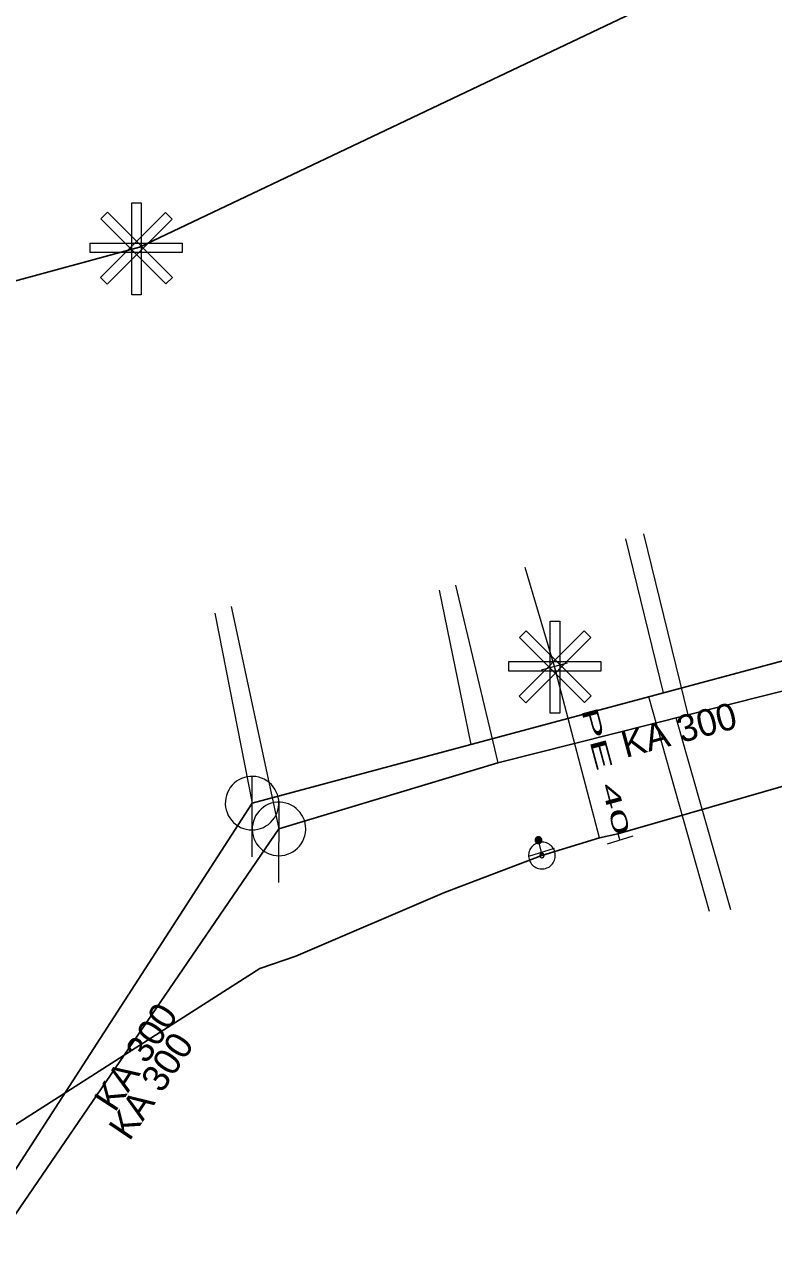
# Model space of a CAD drawing. Extents: x -809028 to -807737, y -990545 to -989489.
# Drawn here: x -808674.21 to -808646.26, y -989753.16 to -989706.95 of the extents above; entities that cross this region are included whole.
import ezdxf

# ---------------------------------------------------------------- set-up
doc = ezdxf.new("R2010")
doc.units = 0
doc.header["$LTSCALE"] = 0.32
for name, color, linetype, lineweight in [('1', 7, 'Continuous', 13), ('11', 7, 'Continuous', 13), ('12', 7, 'Continuous', 13), ('13', 7, 'Continuous', 13), ('14', 7, 'Continuous', 25), ('17', 7, 'Continuous', 25), ('22', 7, 'Continuous', 13), ('34', 7, 'Continuous', 13), ('47', 7, 'Continuous', 13), ('9', 7, 'Continuous', 13)]:
    doc.layers.add(name, color=color, linetype=linetype, lineweight=lineweight)

msp = doc.modelspace()

# ---------------------------------------------------------------- linework, layer by layer
at = {"layer": '11'}
for p, q in [((-808651.783, -989726.151), (-808650.377, -989731.9)), ((-808651.106, -989725.966), (-808649.448, -989732.719)), ((-808658.741, -989728.059), (-808657.549, -989733.824)), ((-808658.125, -989727.875), (-808656.543, -989734.509)), ((-808667.115, -989728.921), (-808665.723, -989736.017)), ((-808666.499, -989728.675), (-808664.717, -989736.982)), ((-808648.643, -989740.066), (-808650.91, -989732.043)), ((-808647.843, -989740.004), (-808649.883, -989732.829))]:
    msp.add_line(p, q, dxfattribs=at)
at = {"layer": '12'}
for points in [[(-808670.215, -989713.599), (-808669.865, -989713.599), (-808669.865, -989717.034), (-808670.215, -989717.034)], [(-808668.949, -989713.963), (-808668.701, -989714.211), (-808671.13, -989716.64), (-808671.377, -989716.392)], [(-808671.368, -989714.202), (-808671.121, -989713.954), (-808668.692, -989716.383), (-808668.939, -989716.631)], [(-808668.331, -989715.108), (-808668.331, -989715.458), (-808671.766, -989715.458), (-808671.766, -989715.108)], [(-808654.588, -989729.225), (-808654.238, -989729.225), (-808654.238, -989732.66), (-808654.588, -989732.66)], [(-808653.322, -989729.589), (-808653.074, -989729.837), (-808655.503, -989732.266), (-808655.75, -989732.018)], [(-808655.741, -989729.828), (-808655.494, -989729.58), (-808653.065, -989732.009), (-808653.312, -989732.257)], [(-808652.704, -989730.734), (-808652.704, -989731.084), (-808656.139, -989731.084), (-808656.139, -989730.734)]]:
    msp.add_lwpolyline(points, close=True, dxfattribs=at)
at = {"layer": '13'}
msp.add_lwpolyline([(-808652.748, -989737.315), (-808654.43, -989730.91), (-808655.528, -989727.222)], dxfattribs=at)
at = {"layer": '14'}
for p, q in [((-808665.723, -989736.017), (-808633.069, -989727.257)), ((-808676.035, -989751.988), (-808665.723, -989736.017)), ((-808675.783, -989753.162), (-808664.717, -989736.982))]:
    msp.add_line(p, q, dxfattribs=at)
at = {"layer": '14', "lineweight": 13}
msp.add_line((-808652.064, -989737.158), (-808651.989, -989737.399), dxfattribs=at)
at = {"layer": '14'}
msp.add_lwpolyline([(-808664.717, -989736.982), (-808656.543, -989734.509), (-808632.272, -989728.388)], dxfattribs=at)
at = {"layer": '14', "lineweight": 13}
msp.add_lwpolyline([(-808654.901, -989737.974), (-808654.92, -989737.859), (-808655.03, -989737.399)], dxfattribs=at)
at = {"layer": '17'}
for points in [[(-808462.359, -989745.649), (-808463.609, -989745.59), (-808609.824, -989686.686), (-808669.927, -989715.25), (-808715.085, -989727.543), (-808715.98, -989727.807)], [(-808612.572, -989726.644), (-808622.36, -989728.852), (-808629.754, -989730.875), (-808636.721, -989732.898), (-808644.599, -989735.007), (-808652.064, -989737.158), (-808652.748, -989737.315), (-808654.901, -989737.974)], [(-808654.901, -989737.974), (-808658.532, -989739.357), (-808664.09, -989741.73), (-808665.429, -989742.193), (-808676.096, -989748.998), (-808682.329, -989750.202), (-808694.08, -989752.483)]]:
    msp.add_lwpolyline(points, dxfattribs=at)
at = {"layer": '22'}
for p, q in [((-808665.723, -989738.017), (-808665.722, -989735.017)), ((-808664.717, -989738.982), (-808664.716, -989735.982))]:
    msp.add_line(p, q, dxfattribs=at)
for points in [[(-808664.723, -989736.017), (-808664.728, -989735.908), (-808664.746, -989735.8), (-808664.776, -989735.694), (-808664.816, -989735.593), (-808664.868, -989735.496), (-808664.93, -989735.406), (-808665.002, -989735.323), (-808665.082, -989735.249), (-808665.17, -989735.183), (-808665.264, -989735.128), (-808665.364, -989735.083), (-808665.469, -989735.05), (-808665.576, -989735.028), (-808665.685, -989735.018), (-808665.795, -989735.02), (-808665.903, -989735.034), (-808666.01, -989735.059), (-808666.113, -989735.096), (-808666.211, -989735.145), (-808666.303, -989735.203), (-808666.389, -989735.272), (-808666.466, -989735.349), (-808666.535, -989735.435), (-808666.594, -989735.527), (-808666.642, -989735.625), (-808666.679, -989735.728), (-808666.705, -989735.835), (-808666.719, -989735.943), (-808666.722, -989736.053), (-808666.712, -989736.162), (-808666.691, -989736.269), (-808666.657, -989736.373), (-808666.613, -989736.473), (-808666.558, -989736.568), (-808666.492, -989736.656), (-808666.418, -989736.736), (-808666.335, -989736.808), (-808666.245, -989736.87), (-808666.149, -989736.922), (-808666.047, -989736.963), (-808665.942, -989736.993), (-808665.834, -989737.011), (-808665.724, -989737.017), (-808665.615, -989737.011), (-808665.507, -989736.993), (-808665.402, -989736.964), (-808665.3, -989736.923), (-808665.203, -989736.871), (-808665.113, -989736.809), (-808665.03, -989736.738), (-808664.955, -989736.658), (-808664.89, -989736.57), (-808664.834, -989736.476), (-808664.79, -989736.376), (-808664.756, -989736.272), (-808664.734, -989736.164), (-808664.724, -989736.055)], [(-808663.717, -989736.982), (-808663.722, -989736.873), (-808663.74, -989736.765), (-808663.77, -989736.659), (-808663.81, -989736.558), (-808663.862, -989736.461), (-808663.924, -989736.371), (-808663.996, -989736.288), (-808664.076, -989736.214), (-808664.164, -989736.148), (-808664.258, -989736.093), (-808664.358, -989736.048), (-808664.463, -989736.015), (-808664.57, -989735.993), (-808664.679, -989735.983), (-808664.789, -989735.985), (-808664.897, -989735.999), (-808665.004, -989736.024), (-808665.107, -989736.061), (-808665.205, -989736.11), (-808665.297, -989736.168), (-808665.383, -989736.237), (-808665.46, -989736.314), (-808665.529, -989736.4), (-808665.588, -989736.492), (-808665.636, -989736.59), (-808665.673, -989736.693), (-808665.699, -989736.8), (-808665.713, -989736.908), (-808665.716, -989737.018), (-808665.706, -989737.127), (-808665.685, -989737.234), (-808665.651, -989737.338), (-808665.607, -989737.438), (-808665.552, -989737.533), (-808665.486, -989737.621), (-808665.412, -989737.701), (-808665.329, -989737.773), (-808665.239, -989737.835), (-808665.143, -989737.887), (-808665.041, -989737.928), (-808664.936, -989737.958), (-808664.828, -989737.976), (-808664.718, -989737.982), (-808664.609, -989737.976), (-808664.501, -989737.958), (-808664.396, -989737.929), (-808664.294, -989737.888), (-808664.197, -989737.836), (-808664.107, -989737.774), (-808664.024, -989737.703), (-808663.949, -989737.623), (-808663.884, -989737.535), (-808663.828, -989737.441), (-808663.784, -989737.341), (-808663.75, -989737.237), (-808663.728, -989737.129), (-808663.718, -989737.02)]]:
    msp.add_lwpolyline(points, close=True, dxfattribs=at)
at = {"layer": '34'}
for p, q in [((-808654.913, -989731.038), (-808653.946, -989730.782)), ((-808651.511, -989737.25), (-808652.466, -989737.546)), ((-808654.443, -989737.708), (-808655.397, -989738.008))]:
    msp.add_line(p, q, dxfattribs=at)
at = {"layer": '47'}
for points in [[(-808654.419, -989737.838), (-808654.436, -989737.789), (-808654.458, -989737.741), (-808654.485, -989737.697), (-808654.515, -989737.655), (-808654.551, -989737.616), (-808654.591, -989737.581), (-808654.634, -989737.552), (-808654.679, -989737.526), (-808654.727, -989737.505), (-808654.777, -989737.489), (-808654.829, -989737.479), (-808654.881, -989737.475), (-808654.933, -989737.475), (-808654.985, -989737.481), (-808655.036, -989737.492), (-808655.085, -989737.509), (-808655.133, -989737.531), (-808655.178, -989737.558), (-808655.219, -989737.588), (-808655.258, -989737.624), (-808655.293, -989737.664), (-808655.323, -989737.707), (-808655.349, -989737.752), (-808655.37, -989737.8), (-808655.385, -989737.85), (-808655.395, -989737.902), (-808655.4, -989737.954), (-808655.399, -989738.006), (-808655.393, -989738.058), (-808655.382, -989738.109), (-808655.365, -989738.158), (-808655.343, -989738.206), (-808655.317, -989738.251), (-808655.286, -989738.292), (-808655.25, -989738.331), (-808655.211, -989738.366), (-808655.168, -989738.397), (-808655.122, -989738.422), (-808655.074, -989738.443), (-808655.024, -989738.458), (-808654.972, -989738.468), (-808654.921, -989738.474), (-808654.868, -989738.472), (-808654.816, -989738.466), (-808654.765, -989738.455), (-808654.716, -989738.438), (-808654.668, -989738.416), (-808654.624, -989738.39), (-808654.582, -989738.359), (-808654.543, -989738.323), (-808654.508, -989738.284), (-808654.478, -989738.241), (-808654.453, -989738.196), (-808654.432, -989738.147), (-808654.416, -989738.097), (-808654.406, -989738.045), (-808654.401, -989737.994), (-808654.402, -989737.941), (-808654.408, -989737.889)], [(-808654.822, -989737.951), (-808654.824, -989737.943), (-808654.828, -989737.936), (-808654.832, -989737.928), (-808654.837, -989737.921), (-808654.843, -989737.915), (-808654.85, -989737.909), (-808654.857, -989737.904), (-808654.864, -989737.9), (-808654.872, -989737.897), (-808654.88, -989737.894), (-808654.889, -989737.892), (-808654.898, -989737.892), (-808654.906, -989737.892), (-808654.914, -989737.892), (-808654.923, -989737.895), (-808654.931, -989737.897), (-808654.938, -989737.901), (-808654.946, -989737.905), (-808654.953, -989737.91), (-808654.959, -989737.916), (-808654.965, -989737.923), (-808654.97, -989737.93), (-808654.974, -989737.937), (-808654.978, -989737.945), (-808654.98, -989737.953), (-808654.982, -989737.962), (-808654.982, -989737.971), (-808654.982, -989737.979), (-808654.982, -989737.987), (-808654.979, -989737.996), (-808654.977, -989738.004), (-808654.973, -989738.011), (-808654.969, -989738.019), (-808654.964, -989738.026), (-808654.958, -989738.032), (-808654.952, -989738.038), (-808654.944, -989738.043), (-808654.937, -989738.047), (-808654.929, -989738.051), (-808654.921, -989738.053), (-808654.912, -989738.055), (-808654.903, -989738.055), (-808654.895, -989738.055), (-808654.887, -989738.055), (-808654.878, -989738.052), (-808654.87, -989738.05), (-808654.863, -989738.046), (-808654.855, -989738.042), (-808654.848, -989738.037), (-808654.842, -989738.031), (-808654.836, -989738.025), (-808654.831, -989738.017), (-808654.827, -989738.01), (-808654.824, -989738.002), (-808654.821, -989737.994), (-808654.819, -989737.985), (-808654.819, -989737.976), (-808654.819, -989737.968), (-808654.819, -989737.96)]]:
    msp.add_lwpolyline(points, close=True, dxfattribs=at)
at = {"layer": '9'}
for points in [[(-808655.156, -989737.399), (-808655.156, -989737.412), (-808655.154, -989737.425), (-808655.151, -989737.438), (-808655.146, -989737.45), (-808655.14, -989737.462), (-808655.133, -989737.473), (-808655.125, -989737.483), (-808655.115, -989737.493), (-808655.105, -989737.501), (-808655.094, -989737.508), (-808655.082, -989737.514), (-808655.07, -989737.519), (-808655.057, -989737.522), (-808655.044, -989737.524), (-808655.031, -989737.526), (-808655.018, -989737.525), (-808655.005, -989737.523), (-808654.992, -989737.52), (-808654.98, -989737.515), (-808654.968, -989737.509), (-808654.957, -989737.502), (-808654.947, -989737.494), (-808654.937, -989737.484), (-808654.929, -989737.474), (-808654.922, -989737.463), (-808654.916, -989737.451), (-808654.911, -989737.439), (-808654.908, -989737.426), (-808654.906, -989737.413), (-808654.904, -989737.4), (-808654.905, -989737.387), (-808654.907, -989737.374), (-808654.91, -989737.361), (-808654.915, -989737.349), (-808654.921, -989737.337), (-808654.928, -989737.326), (-808654.936, -989737.316), (-808654.946, -989737.306), (-808654.956, -989737.298), (-808654.967, -989737.291), (-808654.979, -989737.285), (-808654.991, -989737.28), (-808655.004, -989737.277), (-808655.017, -989737.275), (-808655.03, -989737.274), (-808655.043, -989737.274), (-808655.056, -989737.276), (-808655.069, -989737.279), (-808655.081, -989737.284), (-808655.093, -989737.29), (-808655.104, -989737.297), (-808655.114, -989737.305), (-808655.124, -989737.315), (-808655.132, -989737.325), (-808655.139, -989737.336), (-808655.145, -989737.348), (-808655.15, -989737.36), (-808655.153, -989737.373), (-808655.155, -989737.386)], [(-808655.136, -989737.399), (-808655.137, -989737.41), (-808655.135, -989737.421), (-808655.132, -989737.432), (-808655.128, -989737.442), (-808655.123, -989737.452), (-808655.117, -989737.461), (-808655.11, -989737.47), (-808655.102, -989737.478), (-808655.093, -989737.485), (-808655.084, -989737.491), (-808655.074, -989737.496), (-808655.064, -989737.5), (-808655.053, -989737.503), (-808655.042, -989737.506), (-808655.031, -989737.506), (-808655.02, -989737.506), (-808655.009, -989737.504), (-808654.998, -989737.501), (-808654.988, -989737.497), (-808654.978, -989737.492), (-808654.969, -989737.486), (-808654.96, -989737.479), (-808654.952, -989737.471), (-808654.945, -989737.462), (-808654.939, -989737.453), (-808654.934, -989737.443), (-808654.93, -989737.433), (-808654.927, -989737.422), (-808654.925, -989737.411), (-808654.924, -989737.4), (-808654.924, -989737.389), (-808654.926, -989737.378), (-808654.929, -989737.367), (-808654.933, -989737.357), (-808654.938, -989737.347), (-808654.944, -989737.338), (-808654.951, -989737.329), (-808654.959, -989737.321), (-808654.968, -989737.314), (-808654.977, -989737.308), (-808654.987, -989737.303), (-808654.997, -989737.299), (-808655.008, -989737.296), (-808655.019, -989737.294), (-808655.03, -989737.294), (-808655.041, -989737.293), (-808655.052, -989737.295), (-808655.063, -989737.298), (-808655.073, -989737.302), (-808655.083, -989737.307), (-808655.092, -989737.313), (-808655.101, -989737.32), (-808655.109, -989737.328), (-808655.116, -989737.337), (-808655.122, -989737.346), (-808655.127, -989737.356), (-808655.131, -989737.366), (-808655.134, -989737.377), (-808655.136, -989737.388)], [(-808655.117, -989737.399), (-808655.117, -989737.408), (-808655.116, -989737.417), (-808655.113, -989737.426), (-808655.11, -989737.434), (-808655.106, -989737.442), (-808655.101, -989737.45), (-808655.095, -989737.457), (-808655.089, -989737.463), (-808655.082, -989737.469), (-808655.074, -989737.474), (-808655.066, -989737.478), (-808655.058, -989737.481), (-808655.049, -989737.484), (-808655.04, -989737.485), (-808655.031, -989737.487), (-808655.022, -989737.486), (-808655.013, -989737.485), (-808655.004, -989737.482), (-808654.996, -989737.479), (-808654.988, -989737.475), (-808654.98, -989737.47), (-808654.973, -989737.464), (-808654.967, -989737.458), (-808654.961, -989737.451), (-808654.956, -989737.443), (-808654.952, -989737.435), (-808654.949, -989737.427), (-808654.946, -989737.418), (-808654.945, -989737.409), (-808654.943, -989737.4), (-808654.944, -989737.391), (-808654.945, -989737.382), (-808654.948, -989737.373), (-808654.951, -989737.365), (-808654.955, -989737.357), (-808654.96, -989737.349), (-808654.966, -989737.342), (-808654.972, -989737.336), (-808654.979, -989737.33), (-808654.987, -989737.325), (-808654.995, -989737.321), (-808655.003, -989737.318), (-808655.012, -989737.315), (-808655.021, -989737.314), (-808655.03, -989737.313), (-808655.039, -989737.313), (-808655.048, -989737.314), (-808655.057, -989737.317), (-808655.065, -989737.32), (-808655.073, -989737.324), (-808655.081, -989737.329), (-808655.088, -989737.335), (-808655.094, -989737.341), (-808655.1, -989737.348), (-808655.105, -989737.356), (-808655.109, -989737.364), (-808655.112, -989737.372), (-808655.115, -989737.381), (-808655.116, -989737.39)], [(-808655.097, -989737.399), (-808655.097, -989737.406), (-808655.096, -989737.413), (-808655.095, -989737.42), (-808655.092, -989737.426), (-808655.089, -989737.432), (-808655.085, -989737.438), (-808655.081, -989737.444), (-808655.076, -989737.449), (-808655.07, -989737.453), (-808655.064, -989737.457), (-808655.058, -989737.46), (-808655.052, -989737.463), (-808655.045, -989737.464), (-808655.038, -989737.467), (-808655.031, -989737.467), (-808655.024, -989737.467), (-808655.017, -989737.465), (-808655.01, -989737.464), (-808655.004, -989737.461), (-808654.997, -989737.458), (-808654.992, -989737.454), (-808654.986, -989737.45), (-808654.981, -989737.445), (-808654.977, -989737.439), (-808654.973, -989737.433), (-808654.97, -989737.427), (-808654.967, -989737.421), (-808654.965, -989737.414), (-808654.964, -989737.407), (-808654.963, -989737.4), (-808654.963, -989737.393), (-808654.964, -989737.386), (-808654.966, -989737.379), (-808654.969, -989737.373), (-808654.972, -989737.366), (-808654.976, -989737.361), (-808654.98, -989737.355), (-808654.985, -989737.35), (-808654.991, -989737.346), (-808654.996, -989737.342), (-808655.003, -989737.339), (-808655.009, -989737.336), (-808655.016, -989737.334), (-808655.023, -989737.333), (-808655.03, -989737.333), (-808655.037, -989737.333), (-808655.044, -989737.333), (-808655.051, -989737.335), (-808655.057, -989737.338), (-808655.063, -989737.341), (-808655.069, -989737.345), (-808655.075, -989737.349), (-808655.08, -989737.354), (-808655.084, -989737.36), (-808655.088, -989737.365), (-808655.091, -989737.372), (-808655.094, -989737.378), (-808655.095, -989737.385), (-808655.097, -989737.392)], [(-808655.077, -989737.399), (-808655.077, -989737.404), (-808655.077, -989737.409), (-808655.076, -989737.414), (-808655.074, -989737.418), (-808655.072, -989737.423), (-808655.069, -989737.427), (-808655.066, -989737.43), (-808655.062, -989737.434), (-808655.059, -989737.437), (-808655.055, -989737.44), (-808655.05, -989737.442), (-808655.046, -989737.444), (-808655.041, -989737.445), (-808655.036, -989737.447), (-808655.031, -989737.447), (-808655.026, -989737.447), (-808655.021, -989737.446), (-808655.016, -989737.445), (-808655.012, -989737.443), (-808655.007, -989737.441), (-808655.003, -989737.438), (-808654.999, -989737.435), (-808654.996, -989737.431), (-808654.993, -989737.428), (-808654.99, -989737.424), (-808654.988, -989737.419), (-808654.986, -989737.415), (-808654.985, -989737.41), (-808654.984, -989737.405), (-808654.983, -989737.4), (-808654.983, -989737.395), (-808654.984, -989737.39), (-808654.985, -989737.385), (-808654.987, -989737.381), (-808654.989, -989737.376), (-808654.992, -989737.372), (-808654.995, -989737.368), (-808654.998, -989737.365), (-808655.002, -989737.362), (-808655.006, -989737.359), (-808655.011, -989737.357), (-808655.015, -989737.355), (-808655.02, -989737.354), (-808655.025, -989737.353), (-808655.03, -989737.353), (-808655.035, -989737.353), (-808655.04, -989737.354), (-808655.045, -989737.354), (-808655.049, -989737.356), (-808655.054, -989737.358), (-808655.058, -989737.361), (-808655.061, -989737.364), (-808655.065, -989737.367), (-808655.068, -989737.371), (-808655.071, -989737.375), (-808655.073, -989737.38), (-808655.075, -989737.384), (-808655.076, -989737.389), (-808655.077, -989737.394)], [(-808655.057, -989737.399), (-808655.057, -989737.402), (-808655.058, -989737.405), (-808655.057, -989737.407), (-808655.056, -989737.41), (-808655.055, -989737.413), (-808655.053, -989737.415), (-808655.051, -989737.417), (-808655.049, -989737.419), (-808655.047, -989737.421), (-808655.045, -989737.423), (-808655.042, -989737.425), (-808655.039, -989737.426), (-808655.037, -989737.426), (-808655.034, -989737.427), (-808655.031, -989737.427), (-808655.028, -989737.427), (-808655.025, -989737.427), (-808655.022, -989737.426), (-808655.02, -989737.425), (-808655.017, -989737.424), (-808655.015, -989737.422), (-808655.012, -989737.42), (-808655.01, -989737.418), (-808655.009, -989737.416), (-808655.007, -989737.414), (-808655.006, -989737.411), (-808655.004, -989737.408), (-808655.004, -989737.406), (-808655.003, -989737.403), (-808655.002, -989737.4), (-808655.003, -989737.397), (-808655.003, -989737.394), (-808655.004, -989737.391), (-808655.005, -989737.389), (-808655.006, -989737.386), (-808655.008, -989737.384), (-808655.009, -989737.381), (-808655.011, -989737.379), (-808655.014, -989737.378), (-808655.016, -989737.376), (-808655.019, -989737.375), (-808655.021, -989737.374), (-808655.024, -989737.373), (-808655.027, -989737.373), (-808655.03, -989737.372), (-808655.033, -989737.373), (-808655.036, -989737.372), (-808655.038, -989737.374), (-808655.041, -989737.374), (-808655.044, -989737.375), (-808655.046, -989737.377), (-808655.048, -989737.378), (-808655.05, -989737.38), (-808655.052, -989737.383), (-808655.054, -989737.385), (-808655.055, -989737.388), (-808655.056, -989737.39), (-808655.057, -989737.393), (-808655.057, -989737.396)], [(-808655.038, -989737.399), (-808655.038, -989737.401), (-808655.038, -989737.401), (-808655.037, -989737.401), (-808655.037, -989737.403), (-808655.038, -989737.404), (-808655.036, -989737.404), (-808655.036, -989737.404), (-808655.036, -989737.406), (-808655.036, -989737.406), (-808655.035, -989737.407), (-808655.033, -989737.407), (-808655.033, -989737.407), (-808655.033, -989737.408), (-808655.031, -989737.408), (-808655.031, -989737.408), (-808655.03, -989737.408), (-808655.029, -989737.408), (-808655.029, -989737.407), (-808655.028, -989737.407), (-808655.026, -989737.407), (-808655.026, -989737.406), (-808655.026, -989737.406), (-808655.025, -989737.405), (-808655.025, -989737.405), (-808655.023, -989737.404), (-808655.023, -989737.403), (-808655.022, -989737.402), (-808655.022, -989737.402), (-808655.022, -989737.401), (-808655.022, -989737.4), (-808655.022, -989737.399), (-808655.022, -989737.398), (-808655.022, -989737.398), (-808655.023, -989737.397), (-808655.023, -989737.396), (-808655.024, -989737.395), (-808655.024, -989737.395), (-808655.025, -989737.394), (-808655.025, -989737.394), (-808655.026, -989737.393), (-808655.027, -989737.393), (-808655.028, -989737.392), (-808655.028, -989737.392), (-808655.029, -989737.392), (-808655.03, -989737.392), (-808655.031, -989737.392), (-808655.032, -989737.392), (-808655.032, -989737.392), (-808655.033, -989737.393), (-808655.034, -989737.392), (-808655.035, -989737.394), (-808655.035, -989737.394), (-808655.036, -989737.394), (-808655.036, -989737.394), (-808655.037, -989737.396), (-808655.037, -989737.397), (-808655.037, -989737.398), (-808655.038, -989737.398), (-808655.038, -989737.399)]]:
    msp.add_lwpolyline(points, close=True, dxfattribs=at)

# ---------------------------------------------------------------- texts
at = {"layer": '1', "width": 2.25}
msp.add_text('PE 40 ', height=0.6, rotation=285, dxfattribs=at).set_placement((-808653.446, -989732.524))
at = {"layer": '1'}
for rotation, p in [(15, (-808651.778, -989734.332)), (57, (-808670.838, -989747.599)), (56, (-808670.304, -989748.668))]:
    msp.add_text('KA 300', height=1, rotation=rotation, dxfattribs=at).set_placement(p)

doc.saveas('drawing.dxf')
